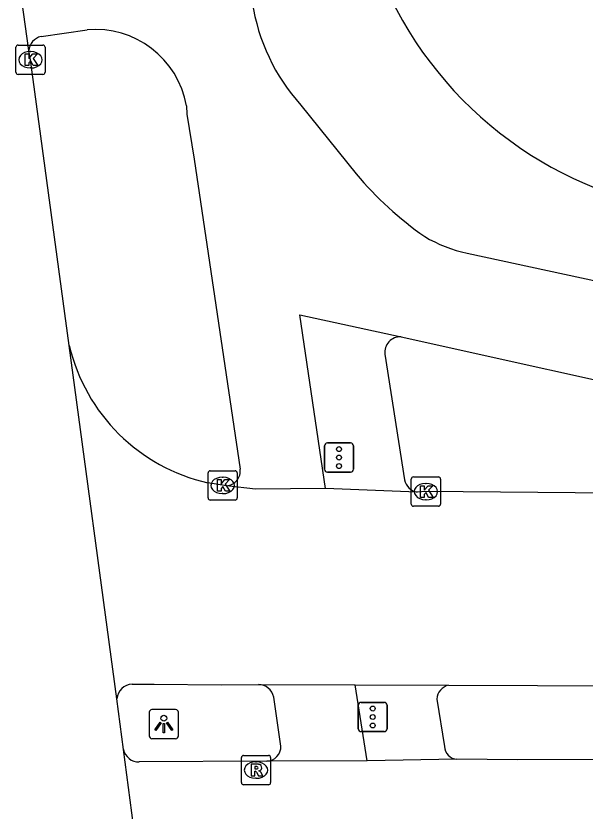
# Model space of a CAD drawing. Extents: x 161084 to 161928, y 385355 to 386522.
# Drawn here: x 161143.14 to 161162.61, y 386155.98 to 386183.17 of the extents above; entities that cross this region are included whole.
import ezdxf

# ---------------------------------------------------------------- set-up
doc = ezdxf.new("R2010")
doc.units = 0
for name, color, linetype in [('IMGEO_Fietspad_gesloten', 7, 'Continuous'), ('IMGEO_Kolk', 7, 'Continuous'), ('IMGEO_Lichtpunt', 7, 'Continuous'), ('IMGEO_OVBaan_gesloten', 7, 'Continuous'), ('IMGEO_Rijbaan_lokaal_gesloten', 7, 'Continuous'), ('IMGEO_Rioolput', 7, 'Continuous'), ('IMGEO_Verkeersregelinstallatiepaal', 7, 'Continuous'), ('IMGEO_Voetpad_open', 7, 'Continuous')]:
    doc.layers.add(name, color=color, linetype=linetype)

msp = doc.modelspace()

# ---------------------------------------------------------------- linework, layer by layer
at = {"layer": 'IMGEO_Fietspad_gesloten'}
for points in [[(161144.001, 386182.46), (161145.572, 386182.689)], [(161148.969, 386180.097), (161148.99, 386179.802), (161149.24, 386178.271), (161150.809, 386167.672)], [(161152.889, 386180.119), (161154.782, 386177.765)], [(161158.573, 386175.055), (161180.711, 386170.283), (161196.066, 386167.013), (161196.93, 386166.826), (161198.923, 386166.699)], [(161153.731, 386167.013), (161152.855, 386172.942), (161156.31, 386172.194)], [(161156.31, 386172.194), (161166.379, 386169.958), (161172.146, 386168.699), (161173.579, 386168.419), (161176.406, 386167.77)], [(161155.15, 386157.702), (161154.745, 386160.296)], [(161152.205, 386158.205), (161151.957, 386159.88)]]:
    msp.add_lwpolyline(points, dxfattribs=at)
for centre, radius, start, end in [((161157.861, 386184.629), 6.712, 188.5476, 222.2093), ((161144.102, 386181.953), 0.517, 101.202, 176.7324), ((161145.868, 386179.554), 3.148, 9.9224, 95.3885), ((161163.663, 386185.125), 11.534, 219.6494, 235.4408), ((161159.529, 386179.622), 4.666, 238.9159, 258.1765), ((161150.302, 386167.611), 0.511, 274.3812, 6.8432), ((161151.417, 386159.761), 0.553, 12.4004, 87.9019), ((161151.69, 386158.197), 0.515, 273.4392, 0.8873)]:
    msp.add_arc(centre, radius, start, end, dxfattribs=at)
at = {"layer": 'IMGEO_Kolk'}
for p, q in [((161143.139, 386181.241), (161143.139, 386182.093)), ((161143.214, 386182.167), (161144.066, 386182.167)), ((161143.627, 386181.947), (161143.652, 386181.947)), ((161144.14, 386182.093), (161144.14, 386181.241)), ((161143.65, 386181.387), (161143.625, 386181.387)), ((161144.066, 386181.167), (161143.214, 386181.167)), ((161149.71, 386166.688), (161149.71, 386167.54)), ((161149.785, 386167.614), (161150.637, 386167.614)), ((161150.711, 386167.54), (161150.711, 386166.688)), ((161150.198, 386167.394), (161150.223, 386167.394)), ((161156.661, 386166.478), (161156.661, 386167.33)), ((161156.736, 386167.404), (161157.588, 386167.404)), ((161157.662, 386167.33), (161157.662, 386166.478)), ((161157.149, 386167.184), (161157.174, 386167.184)), ((161150.221, 386166.834), (161150.196, 386166.834)), ((161150.637, 386166.614), (161149.785, 386166.614)), ((161157.588, 386166.404), (161156.736, 386166.404)), ((161157.172, 386166.624), (161157.147, 386166.624))]:
    msp.add_line(p, q, dxfattribs=at)
for points in [[(161143.139, 386181.241), (161143.139, 386182.093)], [(161143.214, 386182.167), (161144.066, 386182.167)], [(161144.14, 386182.093), (161144.14, 386181.241)], [(161143.46, 386181.867), (161143.583, 386181.867), (161143.583, 386181.716), (161143.713, 386181.867), (161143.877, 386181.867), (161143.731, 386181.716), (161143.884, 386181.467), (161143.732, 386181.467), (161143.647, 386181.631), (161143.583, 386181.564), (161143.583, 386181.467), (161143.46, 386181.467), (161143.46, 386181.867)], [(161144.066, 386181.167), (161143.214, 386181.167)], [(161149.71, 386166.688), (161149.71, 386167.54)], [(161149.785, 386167.614), (161150.637, 386167.614)], [(161150.711, 386167.54), (161150.711, 386166.688)], [(161150.031, 386167.314), (161150.154, 386167.314), (161150.154, 386167.163), (161150.284, 386167.314), (161150.448, 386167.314), (161150.302, 386167.163), (161150.455, 386166.914), (161150.303, 386166.914), (161150.218, 386167.078), (161150.154, 386167.011), (161150.154, 386166.914), (161150.031, 386166.914), (161150.031, 386167.314)], [(161156.661, 386166.478), (161156.661, 386167.33)], [(161156.736, 386167.404), (161157.588, 386167.404)], [(161157.662, 386167.33), (161157.662, 386166.478)], [(161156.982, 386167.104), (161157.105, 386167.104), (161157.105, 386166.953), (161157.235, 386167.104), (161157.399, 386167.104), (161157.253, 386166.953), (161157.406, 386166.704), (161157.254, 386166.704), (161157.169, 386166.868), (161157.105, 386166.801), (161157.105, 386166.704), (161156.982, 386166.704), (161156.982, 386167.104)], [(161150.637, 386166.614), (161149.785, 386166.614)], [(161157.588, 386166.404), (161156.736, 386166.404)]]:
    msp.add_lwpolyline(points, dxfattribs=at)
for centre, start, end in [((161143.216, 386182.091), 91.552, 178.448), ((161143.216, 386182.091), 91.552, 178.448), ((161144.064, 386182.091), 1.552, 88.448), ((161144.064, 386182.091), 1.552, 88.448), ((161143.216, 386181.243), 181.552, 268.448), ((161143.216, 386181.243), 181.552, 268.448), ((161144.064, 386181.243), 271.552, 358.448), ((161144.064, 386181.243), 271.552, 358.448), ((161149.787, 386167.538), 91.552, 178.448), ((161149.787, 386167.538), 91.552, 178.448), ((161150.635, 386167.538), 1.552, 88.448), ((161150.635, 386167.538), 1.552, 88.448), ((161156.738, 386167.328), 91.552, 178.448), ((161156.738, 386167.328), 91.552, 178.448), ((161157.586, 386167.328), 1.552, 88.448), ((161157.586, 386167.328), 1.552, 88.448), ((161149.787, 386166.69), 181.552, 268.448), ((161149.787, 386166.69), 181.552, 268.448), ((161150.635, 386166.69), 271.552, 358.448), ((161150.635, 386166.69), 271.552, 358.448), ((161156.738, 386166.48), 181.552, 268.448), ((161156.738, 386166.48), 181.552, 268.448), ((161157.586, 386166.48), 271.552, 358.448), ((161157.586, 386166.48), 271.552, 358.448)]:
    msp.add_arc(centre, 0.0765, start, end, dxfattribs=at)
for centre, major_axis, ratio, start_param, end_param in [((161143.626, 386181.667), (-0.387, 0.002), 0.722429, 4.712389, 7.853982), ((161143.651, 386181.667), (-0.39, 0.002), 0.717154, 1.570796, 4.712389), ((161150.197, 386167.114), (-0.387, 0.002), 0.722429, 4.712389, 7.853982), ((161150.222, 386167.114), (-0.39, 0.002), 0.717154, 1.570796, 4.712389), ((161157.148, 386166.904), (-0.387, 0.002), 0.722429, 4.712389, 7.853982), ((161157.173, 386166.904), (-0.39, 0.002), 0.717154, 1.570796, 4.712389)]:
    msp.add_ellipse(centre, major_axis=major_axis, ratio=ratio, start_param=start_param, end_param=end_param, dxfattribs=at)
at = {"layer": 'IMGEO_Lichtpunt'}
for p, q in [((161147.699, 386159.358), (161147.699, 386158.551)), ((161147.699, 386159.358), (161147.699, 386158.551)), ((161148.601, 386159.453), (161147.793, 386159.453)), ((161148.601, 386159.453), (161147.793, 386159.453)), ((161148.695, 386158.551), (161148.695, 386159.358)), ((161148.695, 386158.551), (161148.695, 386159.358)), ((161147.793, 386158.457), (161148.601, 386158.457)), ((161147.793, 386158.457), (161148.601, 386158.457))]:
    msp.add_line(p, q, dxfattribs=at)
for points in [[(161148.073, 386159.022), (161148.112, 386158.994), (161147.924, 386158.732), (161147.886, 386158.759), (161148.073, 386159.022)], [(161148.175, 386158.974), (161148.222, 386158.974), (161148.222, 386158.652), (161148.175, 386158.652), (161148.175, 386158.974)], [(161148.285, 386158.994), (161148.323, 386159.021), (161148.51, 386158.759), (161148.471, 386158.731), (161148.285, 386158.994)]]:
    msp.add_lwpolyline(points, dxfattribs=at)
msp.add_circle((161148.198, 386159.156), 0.0994, dxfattribs=at)
for centre, start, end in [((161147.793, 386159.358), 90, 180), ((161147.793, 386159.358), 90, 180), ((161148.601, 386159.358), 0, 90), ((161148.601, 386159.358), 0, 90), ((161147.793, 386158.551), 180, 270), ((161147.793, 386158.551), 180, 270), ((161148.601, 386158.551), 270, 0), ((161148.601, 386158.551), 270, 360)]:
    msp.add_arc(centre, 0.0946, start, end, dxfattribs=at)
at = {"layer": 'IMGEO_OVBaan_gesloten'}
for points in [[(161143.585, 386181.982), (161143.177, 386184.95)], [(161144.965, 386171.901), (161143.64, 386181.667), (161143.585, 386181.982)], [(161146.594, 386159.817), (161144.965, 386171.901)], [(161146.819, 386158.091), (161146.594, 386159.817)], [(161147.793, 386150.726), (161146.819, 386158.091)]]:
    msp.add_lwpolyline(points, dxfattribs=at)
at = {"layer": 'IMGEO_Rijbaan_lokaal_gesloten'}
for points in [[(161150.341, 386167.102), (161149.705, 386167.208)], [(161153.731, 386167.013), (161151.329, 386166.987), (161150.341, 386167.102)], [(161156.858, 386166.882), (161153.731, 386167.013)], [(161176.328, 386166.771), (161174.643, 386166.763), (161167.371, 386166.813), (161157.162, 386166.904), (161156.858, 386166.882)], [(161147.115, 386160.318), (161147.867, 386160.316), (161150.157, 386160.301), (161151.437, 386160.314)], [(161151.437, 386160.314), (161154.745, 386160.296)], [(161154.745, 386160.296), (161157.938, 386160.283)], [(161157.938, 386160.283), (161176.17, 386160.223)], [(161155.15, 386157.702), (161151.721, 386157.683)], [(161158.225, 386157.752), (161155.15, 386157.702)], [(161171.308, 386157.779), (161169.608, 386157.761), (161160.295, 386157.736), (161158.225, 386157.752)], [(161151.721, 386157.683), (161147.354, 386157.661)]]:
    msp.add_lwpolyline(points, dxfattribs=at)
for centre, radius, start, end in [((161151.075, 386173.332), 6.275, 193.1797, 257.3913), ((161147.13, 386159.781), 0.537, 91.6022, 176.1556), ((161147.341, 386158.193), 0.532, 191.0336, 271.3861)]:
    msp.add_arc(centre, radius, start, end, dxfattribs=at)
at = {"layer": 'IMGEO_Rioolput'}
for p, q in [((161150.851, 386156.956), (161150.851, 386157.808)), ((161150.926, 386157.882), (161151.778, 386157.882)), ((161151.852, 386157.808), (161151.852, 386156.956)), ((161151.339, 386157.662), (161151.364, 386157.662)), ((161151.362, 386157.102), (161151.337, 386157.102)), ((161151.778, 386156.882), (161150.926, 386156.882))]:
    msp.add_line(p, q, dxfattribs=at)
for points in [[(161150.851, 386156.956), (161150.851, 386157.808)], [(161150.926, 386157.882), (161151.778, 386157.882)], [(161151.852, 386157.808), (161151.852, 386156.956)], [(161151.44, 386157.58), (161151.188, 386157.582), (161151.188, 386157.182)], [(161151.366, 386157.501), (161151.312, 386157.501), (161151.312, 386157.42)], [(161151.188, 386157.182), (161151.312, 386157.182), (161151.312, 386157.344), (161151.323, 386157.344)], [(161151.312, 386157.42), (161151.364, 386157.42)], [(161151.37, 386157.315), (161151.441, 386157.182), (161151.581, 386157.182), (161151.516, 386157.308)], [(161151.778, 386156.882), (161150.926, 386156.882)]]:
    msp.add_lwpolyline(points, dxfattribs=at)
for centre, radius, start, end in [((161150.928, 386157.806), 0.0765, 91.552, 178.448), ((161150.928, 386157.806), 0.0765, 91.552, 178.448), ((161151.776, 386157.806), 0.0765, 1.552, 88.448), ((161151.776, 386157.806), 0.0765, 1.552, 88.448), ((161151.372, 386157.405), 0.0964, 77.0061, 93.1865), ((161151.386, 386157.462), 0.0378, 276.6634, 79.6772), ((161151.439, 386157.47), 0.109, 350.3612, 89.416), ((161151.437, 386157.47), 0.112, 277.5842, 350.9817), ((161151.322, 386157.291), 0.0533, 26.0293, 88.6989), ((161151.348, 386157.609), 0.19, 274.7715, 282.9687), ((161151.421, 386157.255), 0.108, 29.5134, 73.7905), ((161150.928, 386156.958), 0.0765, 181.552, 268.448), ((161150.928, 386156.958), 0.0765, 181.552, 268.448), ((161151.776, 386156.958), 0.0765, 271.552, 358.448), ((161151.776, 386156.958), 0.0765, 271.552, 358.448)]:
    msp.add_arc(centre, radius, start, end, dxfattribs=at)
for centre, major_axis, ratio, start_param, end_param in [((161151.338, 386157.382), (-0.387, 0.002), 0.722429, 4.712389, 7.853982), ((161151.363, 386157.382), (-0.39, 0.002), 0.717154, 1.570796, 4.712389)]:
    msp.add_ellipse(centre, major_axis=major_axis, ratio=ratio, start_param=start_param, end_param=end_param, dxfattribs=at)
at = {"layer": 'IMGEO_Verkeersregelinstallatiepaal'}
for p, q in [((161153.694, 386167.667), (161153.694, 386168.467)), ((161153.694, 386168.467), (161153.694, 386167.667)), ((161153.794, 386168.567), (161154.584, 386168.567)), ((161154.584, 386168.567), (161153.794, 386168.567)), ((161154.684, 386168.467), (161154.684, 386167.667)), ((161154.684, 386167.667), (161154.684, 386168.467)), ((161154.584, 386167.567), (161153.794, 386167.567)), ((161153.794, 386167.567), (161154.584, 386167.567)), ((161154.947, 386159.697), (161155.737, 386159.697)), ((161155.737, 386159.697), (161154.947, 386159.697)), ((161154.847, 386158.797), (161154.847, 386159.597)), ((161154.847, 386159.597), (161154.847, 386158.797)), ((161155.837, 386159.597), (161155.837, 386158.797)), ((161155.837, 386158.797), (161155.837, 386159.597)), ((161155.737, 386158.697), (161154.947, 386158.697)), ((161154.947, 386158.697), (161155.737, 386158.697))]:
    msp.add_line(p, q, dxfattribs=at)
for centre in [(161154.189, 386168.357), (161154.189, 386168.067), (161154.189, 386167.777), (161155.342, 386159.487), (161155.342, 386159.197), (161155.342, 386158.907)]:
    msp.add_circle(centre, 0.085, dxfattribs=at)
for centre, start, end in [((161153.794, 386168.467), 90, 180), ((161153.794, 386168.467), 90, 180), ((161154.584, 386168.467), 0, 90), ((161154.584, 386168.467), 360, 90), ((161153.794, 386167.667), 180, 270), ((161153.794, 386167.667), 180, 270), ((161154.584, 386167.667), 270, 0), ((161154.584, 386167.667), 270, 0), ((161154.947, 386159.597), 90, 180), ((161154.947, 386159.597), 90, 180), ((161155.737, 386159.597), 0, 90), ((161155.737, 386159.597), 360, 90), ((161154.947, 386158.797), 180, 270), ((161154.947, 386158.797), 180, 270), ((161155.737, 386158.797), 270, 0), ((161155.737, 386158.797), 270, 0)]:
    msp.add_arc(centre, 0.1, start, end, dxfattribs=at)
at = {"layer": 'IMGEO_Voetpad_open'}
for points in [[(161155.759, 386171.598), (161156.431, 386167.306)], [(161157.539, 386159.808), (161157.797, 386158.192)]]:
    msp.add_lwpolyline(points, dxfattribs=at)
for centre, radius, start, end in [((161167.85, 386189.585), 13.238, 198.5182, 257.8933), ((161156.282, 386171.667), 0.527, 86.9404, 187.553), ((161156.975, 386167.427), 0.558, 192.5625, 257.8414), ((161158.045, 386159.788), 0.507, 102.2197, 177.7198), ((161158.251, 386158.206), 0.455, 181.7539, 266.662)]:
    msp.add_arc(centre, radius, start, end, dxfattribs=at)

doc.saveas('drawing.dxf')
